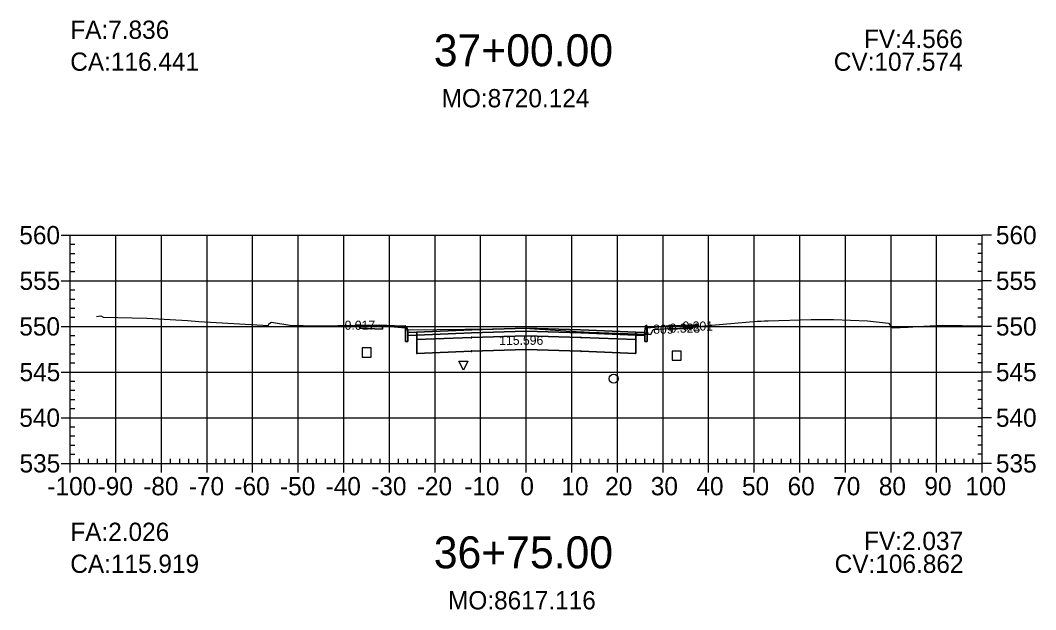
# Model space of a CAD drawing. Extents: x 704834 to 709892, y 372981 to 377533.
# Drawn here: x 707400.9 to 707623.6, y 372980.8 to 373109.9 of the extents above; entities that cross this region are included whole.
import ezdxf

# ---------------------------------------------------------------- set-up
doc = ezdxf.new("R2010")
doc.units = 0
for name, color, linetype in [('1', 7, 'Continuous'), ('10', 7, 'Continuous'), ('13', 7, 'Continuous'), ('14', 7, 'Continuous'), ('4', 7, 'Continuous'), ('57', 7, 'Continuous'), ('59', 7, 'Continuous'), ('Default_Xsect', 7, 'Continuous'), ('Existing', 7, 'Continuous')]:
    doc.layers.add(name, color=color, linetype=linetype)

msp = doc.modelspace()

# ---------------------------------------------------------------- linework, layer by layer
for points in [[(707474.37, 373043.07), (707474.35, 373043.05)], [(707475.37, 373043.11), (707474.37, 373043.07)], [(707485.37, 373042.51), (707480.37, 373042.91)], [(707538.37, 373042.51), (707543.37, 373042.91)], [(707548.37, 373043.11), (707549.37, 373043.07)], [(707549.37, 373043.07), (707549.64, 373042.8)]]:
    msp.add_lwpolyline(points)
for points in [[(707480.37, 373042.91), (707475.37, 373043.11), (707475.37, 373042.44), (707480.37, 373042.24)], [(707543.37, 373042.24), (707548.37, 373042.44), (707548.37, 373043.11), (707543.37, 373042.91)], [(707485.87, 373041.51), (707485.79, 373042.51), (707485.37, 373042.51), (707485.37, 373039.51), (707485.87, 373039.51)], [(707487.87, 373041.59), (707485.87, 373041.51), (707485.87, 373040.84), (707487.87, 373040.92)], [(707511.87, 373041.76), (707523.87, 373041.4), (707535.87, 373040.92), (707535.87, 373041.59), (707523.87, 373042.07), (707511.87, 373042.43), (707499.87, 373042.07), (707487.87, 373041.59), (707487.87, 373040.92), (707499.87, 373041.4)], [(707511.87, 373040.76), (707523.87, 373040.4), (707535.87, 373039.92), (707535.87, 373040.92), (707523.87, 373041.4), (707511.87, 373041.76), (707499.87, 373041.4), (707487.87, 373040.92), (707487.87, 373039.92), (707499.87, 373040.4)], [(707511.87, 373037.76), (707523.87, 373037.4), (707535.87, 373036.92), (707535.87, 373039.92), (707523.87, 373040.4), (707511.87, 373040.76), (707499.87, 373040.4), (707487.87, 373039.92), (707487.87, 373036.92), (707499.87, 373037.4)], [(707499.82, 373040.35), (707499.92, 373040.35), (707499.92, 373040.45), (707499.82, 373040.45)], [(707511.82, 373041.71), (707511.92, 373041.71), (707511.92, 373041.81), (707511.82, 373041.81)], [(707511.82, 373040.71), (707511.92, 373040.71), (707511.92, 373040.81), (707511.82, 373040.81)], [(707523.82, 373040.35), (707523.92, 373040.35), (707523.92, 373040.45), (707523.82, 373040.45)], [(707535.87, 373040.92), (707537.87, 373040.84), (707537.87, 373041.51), (707535.87, 373041.59)], [(707537.87, 373039.51), (707538.37, 373039.51), (707538.37, 373042.51), (707537.96, 373042.51), (707537.87, 373041.51)], [(707487.82, 373039.87), (707487.92, 373039.87), (707487.92, 373039.97), (707487.82, 373039.97)], [(707535.82, 373039.87), (707535.92, 373039.87), (707535.92, 373039.97), (707535.82, 373039.97)], [(707487.82, 373036.87), (707487.92, 373036.87), (707487.92, 373036.97), (707487.82, 373036.97)], [(707499.82, 373037.35), (707499.92, 373037.35), (707499.92, 373037.45), (707499.82, 373037.45)], [(707511.82, 373037.71), (707511.92, 373037.71), (707511.92, 373037.81), (707511.82, 373037.81)], [(707523.82, 373037.35), (707523.92, 373037.35), (707523.92, 373037.45), (707523.82, 373037.45)], [(707535.82, 373036.87), (707535.92, 373036.87), (707535.92, 373036.97), (707535.82, 373036.97)]]:
    msp.add_lwpolyline(points, close=True)
at = {"layer": '1'}
for points in [[(707474.35, 373043.05), (707475.37, 373043.07), (707475.37, 373043.11), (707474.37, 373043.07)], [(707475.37, 373043.07), (707479.67, 373043.13), (707484.62, 373042.91), (707485.34, 373043), (707485.35, 373042.96), (707485.79, 373042.04), (707486.22, 373042.04), (707498.41, 373042.24), (707504.44, 373042.28), (707511.39, 373042.4), (707524, 373041.65), (707524.6, 373041.62), (707525.41, 373041.57), (707525.56, 373041.57), (707525.77, 373041.56), (707538.37, 373041.1), (707538.37, 373039.51), (707537.87, 373039.51), (707537.87, 373040.84), (707535.87, 373040.92), (707535.87, 373039.92), (707535.87, 373036.92), (707523.87, 373037.4), (707511.87, 373037.76), (707499.87, 373037.4), (707487.87, 373036.92), (707487.87, 373039.92), (707487.87, 373040.92), (707485.87, 373040.84), (707485.87, 373039.51), (707485.37, 373039.51), (707485.37, 373042.51), (707480.37, 373042.91), (707480.37, 373042.24), (707475.37, 373042.44)], [(707538.37, 373041.1), (707539.18, 373041.07), (707539.5, 373041.73), (707539.71, 373042.14), (707542.13, 373042.28), (707543.37, 373042.33), (707543.37, 373042.91), (707538.37, 373042.51)], [(707543.37, 373042.33), (707545.57, 373042.42), (707548.37, 373042.68), (707548.37, 373042.44), (707543.37, 373042.24)], [(707548.37, 373042.68), (707549.64, 373042.8), (707549.37, 373043.07), (707548.37, 373043.11)], [(707498.09, 373033.23), (707497.09, 373035.23), (707499.09, 373035.23)]]:
    msp.add_lwpolyline(points, close=True, dxfattribs=at)
at = {"layer": '10'}
msp.add_lwpolyline([(707475.85, 373036.09), (707477.85, 373036.09), (707477.85, 373038.09), (707475.85, 373038.09)], close=True, dxfattribs=at)
at = {"layer": '13'}
msp.add_circle((707531.06, 373031.37), 1, dxfattribs=at)
at = {"layer": '14'}
for points in [[(707474.35, 373043.05), (707474.35, 373043.1), (707474.35, 373043.05), (707474.3, 373043.05), (707474.35, 373043.05), (707474.35, 373043), (707474.35, 373043.05), (707474.4, 373043.05)], [(707474.35, 373043.05), (707474.35, 373043.1), (707474.35, 373043.05), (707474.3, 373043.05), (707474.35, 373043.05), (707474.35, 373043), (707474.35, 373043.05), (707474.4, 373043.05)], [(707549.64, 373042.8), (707549.64, 373042.85), (707549.64, 373042.8), (707549.59, 373042.8), (707549.64, 373042.8), (707549.64, 373042.75), (707549.64, 373042.8), (707549.69, 373042.8)], [(707487.87, 373041.59), (707487.87, 373041.64), (707487.87, 373041.59), (707487.82, 373041.59), (707487.87, 373041.59), (707487.87, 373041.54), (707487.87, 373041.59), (707487.92, 373041.59)], [(707499.87, 373042.07), (707499.87, 373042.12), (707499.87, 373042.07), (707499.82, 373042.07), (707499.87, 373042.07), (707499.87, 373042.02), (707499.87, 373042.07), (707499.92, 373042.07)], [(707511.87, 373042.43), (707511.87, 373042.48), (707511.87, 373042.43), (707511.82, 373042.43), (707511.87, 373042.43), (707511.87, 373042.38), (707511.87, 373042.43), (707511.92, 373042.43)], [(707523.87, 373042.07), (707523.87, 373042.12), (707523.87, 373042.07), (707523.82, 373042.07), (707523.87, 373042.07), (707523.87, 373042.02), (707523.87, 373042.07), (707523.92, 373042.07)], [(707535.87, 373041.59), (707535.87, 373041.64), (707535.87, 373041.59), (707535.82, 373041.59), (707535.87, 373041.59), (707535.87, 373041.54), (707535.87, 373041.59), (707535.92, 373041.59)]]:
    msp.add_lwpolyline(points, dxfattribs=at)
at = {"layer": '4'}
msp.add_lwpolyline([(707543.84, 373035.39), (707545.84, 373035.39), (707545.84, 373037.39), (707543.84, 373037.39)], close=True, dxfattribs=at)
at = {"layer": '57'}
for p, q in [((707409.87, 373062.82), (707411.87, 373062.82)), ((707411.87, 373062.82), (707611.87, 373062.82)), ((707411.87, 373012.82), (707411.87, 373062.82)), ((707411.87, 373012.82), (707411.87, 373062.82)), ((707421.87, 373012.82), (707421.87, 373062.82)), ((707431.87, 373012.82), (707431.87, 373062.82)), ((707441.87, 373012.82), (707441.87, 373062.82)), ((707451.87, 373012.82), (707451.87, 373062.82)), ((707461.87, 373012.82), (707461.87, 373062.82)), ((707471.87, 373012.82), (707471.87, 373062.82)), ((707481.87, 373012.82), (707481.87, 373062.82)), ((707491.87, 373012.82), (707491.87, 373062.82)), ((707501.87, 373012.82), (707501.87, 373062.82)), ((707511.87, 373012.82), (707511.87, 373062.82)), ((707521.87, 373012.82), (707521.87, 373062.82)), ((707531.87, 373012.82), (707531.87, 373062.82)), ((707541.87, 373012.82), (707541.87, 373062.82)), ((707551.87, 373012.82), (707551.87, 373062.82)), ((707561.87, 373012.82), (707561.87, 373062.82)), ((707571.87, 373012.82), (707571.87, 373062.82)), ((707581.87, 373012.82), (707581.87, 373062.82)), ((707591.87, 373012.82), (707591.87, 373062.82)), ((707601.87, 373012.82), (707601.87, 373062.82)), ((707611.87, 373012.82), (707611.87, 373062.82)), ((707611.87, 373012.82), (707611.87, 373062.82)), ((707613.87, 373062.82), (707611.87, 373062.82)), ((707411.87, 373060.82), (707412.87, 373060.82)), ((707611.87, 373060.82), (707610.87, 373060.82)), ((707411.87, 373058.82), (707412.87, 373058.82)), ((707611.87, 373058.82), (707610.87, 373058.82)), ((707411.87, 373056.82), (707412.87, 373056.82)), ((707611.87, 373056.82), (707610.87, 373056.82)), ((707411.87, 373054.82), (707412.87, 373054.82)), ((707611.87, 373054.82), (707610.87, 373054.82)), ((707409.87, 373052.82), (707411.87, 373052.82)), ((707411.87, 373052.82), (707611.87, 373052.82)), ((707613.87, 373052.82), (707611.87, 373052.82)), ((707411.87, 373050.82), (707412.87, 373050.82)), ((707611.87, 373050.82), (707610.87, 373050.82)), ((707411.87, 373048.82), (707412.87, 373048.82)), ((707611.87, 373048.82), (707610.87, 373048.82)), ((707411.87, 373046.82), (707412.87, 373046.82)), ((707611.87, 373046.82), (707610.87, 373046.82)), ((707409.87, 373042.82), (707411.87, 373042.82)), ((707411.87, 373044.82), (707412.87, 373044.82)), ((707411.87, 373042.82), (707611.87, 373042.82)), ((707611.87, 373044.82), (707610.87, 373044.82)), ((707613.87, 373042.82), (707611.87, 373042.82)), ((707411.87, 373040.82), (707412.87, 373040.82)), ((707611.87, 373040.82), (707610.87, 373040.82)), ((707411.87, 373038.82), (707412.87, 373038.82)), ((707611.87, 373038.82), (707610.87, 373038.82)), ((707411.87, 373036.82), (707412.87, 373036.82)), ((707611.87, 373036.82), (707610.87, 373036.82)), ((707411.87, 373034.82), (707412.87, 373034.82)), ((707611.87, 373034.82), (707610.87, 373034.82)), ((707409.87, 373032.82), (707411.87, 373032.82)), ((707411.87, 373032.82), (707611.87, 373032.82)), ((707613.87, 373032.82), (707611.87, 373032.82)), ((707411.87, 373030.82), (707412.87, 373030.82)), ((707611.87, 373030.82), (707610.87, 373030.82)), ((707411.87, 373028.82), (707412.87, 373028.82)), ((707611.87, 373028.82), (707610.87, 373028.82)), ((707411.87, 373026.82), (707412.87, 373026.82)), ((707611.87, 373026.82), (707610.87, 373026.82)), ((707409.87, 373022.82), (707411.87, 373022.82)), ((707411.87, 373024.82), (707412.87, 373024.82)), ((707411.87, 373022.82), (707611.87, 373022.82)), ((707611.87, 373024.82), (707610.87, 373024.82)), ((707613.87, 373022.82), (707611.87, 373022.82)), ((707411.87, 373020.82), (707412.87, 373020.82)), ((707611.87, 373020.82), (707610.87, 373020.82)), ((707411.87, 373018.82), (707412.87, 373018.82)), ((707611.87, 373018.82), (707610.87, 373018.82)), ((707411.87, 373016.82), (707412.87, 373016.82)), ((707611.87, 373016.82), (707610.87, 373016.82)), ((707411.87, 373014.82), (707412.87, 373014.82)), ((707413.87, 373012.82), (707413.87, 373013.82)), ((707415.87, 373012.82), (707415.87, 373013.82)), ((707417.87, 373012.82), (707417.87, 373013.82)), ((707419.87, 373012.82), (707419.87, 373013.82)), ((707423.87, 373012.82), (707423.87, 373013.82)), ((707425.87, 373012.82), (707425.87, 373013.82)), ((707427.87, 373012.82), (707427.87, 373013.82)), ((707429.87, 373012.82), (707429.87, 373013.82)), ((707433.87, 373012.82), (707433.87, 373013.82)), ((707435.87, 373012.82), (707435.87, 373013.82)), ((707437.87, 373012.82), (707437.87, 373013.82)), ((707439.87, 373012.82), (707439.87, 373013.82)), ((707443.87, 373012.82), (707443.87, 373013.82)), ((707445.87, 373012.82), (707445.87, 373013.82)), ((707447.87, 373012.82), (707447.87, 373013.82)), ((707449.87, 373012.82), (707449.87, 373013.82)), ((707453.87, 373012.82), (707453.87, 373013.82)), ((707455.87, 373012.82), (707455.87, 373013.82)), ((707457.87, 373012.82), (707457.87, 373013.82)), ((707459.87, 373012.82), (707459.87, 373013.82)), ((707463.87, 373012.82), (707463.87, 373013.82)), ((707465.87, 373012.82), (707465.87, 373013.82)), ((707467.87, 373012.82), (707467.87, 373013.82)), ((707469.87, 373012.82), (707469.87, 373013.82)), ((707473.87, 373012.82), (707473.87, 373013.82)), ((707475.87, 373012.82), (707475.87, 373013.82)), ((707477.87, 373012.82), (707477.87, 373013.82)), ((707479.87, 373012.82), (707479.87, 373013.82)), ((707483.87, 373012.82), (707483.87, 373013.82)), ((707485.87, 373012.82), (707485.87, 373013.82)), ((707487.87, 373012.82), (707487.87, 373013.82)), ((707489.87, 373012.82), (707489.87, 373013.82)), ((707493.87, 373012.82), (707493.87, 373013.82)), ((707495.87, 373012.82), (707495.87, 373013.82)), ((707497.87, 373012.82), (707497.87, 373013.82)), ((707499.87, 373012.82), (707499.87, 373013.82)), ((707503.87, 373012.82), (707503.87, 373013.82)), ((707505.87, 373012.82), (707505.87, 373013.82)), ((707507.87, 373012.82), (707507.87, 373013.82)), ((707509.87, 373012.82), (707509.87, 373013.82)), ((707513.87, 373012.82), (707513.87, 373013.82)), ((707515.87, 373012.82), (707515.87, 373013.82)), ((707517.87, 373012.82), (707517.87, 373013.82)), ((707519.87, 373012.82), (707519.87, 373013.82)), ((707523.87, 373012.82), (707523.87, 373013.82)), ((707525.87, 373012.82), (707525.87, 373013.82)), ((707527.87, 373012.82), (707527.87, 373013.82)), ((707529.87, 373012.82), (707529.87, 373013.82)), ((707533.87, 373012.82), (707533.87, 373013.82)), ((707535.87, 373012.82), (707535.87, 373013.82)), ((707537.87, 373012.82), (707537.87, 373013.82)), ((707539.87, 373012.82), (707539.87, 373013.82)), ((707543.87, 373012.82), (707543.87, 373013.82)), ((707545.87, 373012.82), (707545.87, 373013.82)), ((707547.87, 373012.82), (707547.87, 373013.82)), ((707549.87, 373012.82), (707549.87, 373013.82)), ((707553.87, 373012.82), (707553.87, 373013.82)), ((707555.87, 373012.82), (707555.87, 373013.82)), ((707557.87, 373012.82), (707557.87, 373013.82)), ((707559.87, 373012.82), (707559.87, 373013.82)), ((707563.87, 373012.82), (707563.87, 373013.82)), ((707565.87, 373012.82), (707565.87, 373013.82)), ((707567.87, 373012.82), (707567.87, 373013.82)), ((707569.87, 373012.82), (707569.87, 373013.82)), ((707573.87, 373012.82), (707573.87, 373013.82)), ((707575.87, 373012.82), (707575.87, 373013.82)), ((707577.87, 373012.82), (707577.87, 373013.82)), ((707579.87, 373012.82), (707579.87, 373013.82)), ((707583.87, 373012.82), (707583.87, 373013.82)), ((707585.87, 373012.82), (707585.87, 373013.82)), ((707587.87, 373012.82), (707587.87, 373013.82)), ((707589.87, 373012.82), (707589.87, 373013.82)), ((707593.87, 373012.82), (707593.87, 373013.82)), ((707595.87, 373012.82), (707595.87, 373013.82)), ((707597.87, 373012.82), (707597.87, 373013.82)), ((707599.87, 373012.82), (707599.87, 373013.82)), ((707603.87, 373012.82), (707603.87, 373013.82)), ((707605.87, 373012.82), (707605.87, 373013.82)), ((707607.87, 373012.82), (707607.87, 373013.82)), ((707609.87, 373012.82), (707609.87, 373013.82)), ((707611.87, 373014.82), (707610.87, 373014.82)), ((707409.87, 373012.82), (707411.87, 373012.82)), ((707411.87, 373012.82), (707611.87, 373012.82)), ((707411.87, 373012.82), (707611.87, 373012.82)), ((707411.87, 373010.82), (707411.87, 373012.82)), ((707421.87, 373010.82), (707421.87, 373012.82)), ((707431.87, 373010.82), (707431.87, 373012.82)), ((707441.87, 373010.82), (707441.87, 373012.82)), ((707451.87, 373010.82), (707451.87, 373012.82)), ((707461.87, 373010.82), (707461.87, 373012.82)), ((707471.87, 373010.82), (707471.87, 373012.82)), ((707481.87, 373010.82), (707481.87, 373012.82)), ((707491.87, 373010.82), (707491.87, 373012.82)), ((707501.87, 373010.82), (707501.87, 373012.82)), ((707511.87, 373010.82), (707511.87, 373012.82)), ((707521.87, 373010.82), (707521.87, 373012.82)), ((707531.87, 373010.82), (707531.87, 373012.82)), ((707541.87, 373010.82), (707541.87, 373012.82)), ((707551.87, 373010.82), (707551.87, 373012.82)), ((707561.87, 373010.82), (707561.87, 373012.82)), ((707571.87, 373010.82), (707571.87, 373012.82)), ((707581.87, 373010.82), (707581.87, 373012.82)), ((707591.87, 373010.82), (707591.87, 373012.82)), ((707601.87, 373010.82), (707601.87, 373012.82)), ((707611.87, 373010.82), (707611.87, 373012.82)), ((707613.87, 373012.82), (707611.87, 373012.82))]:
    msp.add_line(p, q, dxfattribs=at)
at = {"layer": 'Default_Xsect'}
msp.add_lwpolyline([(707474.35, 373043.05), (707474.37, 373043.07), (707475.37, 373043.11), (707480.37, 373042.91), (707485.37, 373042.51), (707485.79, 373042.51), (707485.87, 373041.51), (707487.87, 373041.59), (707499.87, 373042.07), (707511.87, 373042.43), (707523.87, 373042.07), (707535.87, 373041.59), (707537.87, 373041.51), (707537.96, 373042.51), (707538.37, 373042.51), (707543.37, 373042.91), (707548.37, 373043.11), (707549.37, 373043.07), (707549.64, 373042.8)], dxfattribs=at)
at = {"layer": 'Existing'}
msp.add_lwpolyline([(707417.65, 373044.98), (707418.6, 373045.16), (707419.1, 373044.83), (707428.68, 373044.63), (707437.56, 373044.14), (707440.09, 373043.92), (707455.31, 373043.04), (707455.4, 373043.38), (707456.01, 373043.74), (707460.01, 373043.12), (707465.97, 373042.92), (707479.67, 373043.13), (707484.62, 373042.91), (707485.34, 373043), (707485.35, 373042.96), (707485.79, 373042.04), (707486.22, 373042.04), (707498.41, 373042.24), (707504.44, 373042.28), (707511.39, 373042.4), (707524, 373041.65), (707524.6, 373041.62), (707525.41, 373041.57), (707525.56, 373041.57), (707525.77, 373041.56), (707539.18, 373041.07), (707539.5, 373041.73), (707539.71, 373042.14), (707542.13, 373042.28), (707545.57, 373042.42), (707551.98, 373043.02), (707552.28, 373043.06), (707552.6, 373043.09), (707562.52, 373043.96), (707563.34, 373044), (707564.15, 373044.03), (707564.93, 373044.05), (707574.32, 373044.33), (707575.19, 373044.34), (707576.02, 373044.34), (707576.79, 373044.32), (707578.51, 373044.34), (707579.25, 373044.31), (707586.73, 373044.05), (707591.28, 373043.52), (707592.04, 373042.68), (707592.16, 373042.51), (707595.63, 373042.68), (707597.67, 373042.79), (707603.18, 373043.1), (707611.87, 373042.92)], dxfattribs=at)

# ---------------------------------------------------------------- texts
for s, p in [('CA:116.441', (707411.87, 373098.82)), ('CV:107.574', (707579.31, 373098.82)), ('CA:115.919', (707411.87, 372988.82)), ('CV:106.862', (707579.5, 372988.82))]:
    msp.add_text(s, height=4).set_placement(p)
at = {"layer": '1'}
for s, p in [('37+00.00', (707491.6, 373099.82)), ('36+75.00', (707491.6, 372989.82))]:
    msp.add_text(s, height=7, dxfattribs=at).set_placement(p)
at = {"layer": '14'}
for p in [(707475.34, 373043.06), (707548.34, 373043.06), (707475.34, 373042.39), (707480.34, 373042.19), (707543.34, 373042.19), (707548.34, 373042.39)]:
    msp.add_text('+', height=0.1, dxfattribs=at).set_placement(p)
at = {"layer": '57'}
for s, p in [('560', (707400.7, 373060.82)), ('560', (707614.87, 373060.82)), ('555', (707400.75, 373050.82)), ('555', (707614.87, 373050.82)), ('550', (707400.7, 373040.82)), ('550', (707614.87, 373040.82)), ('545', (707400.75, 373030.82)), ('545', (707614.87, 373030.82)), ('540', (707400.7, 373020.82)), ('540', (707614.87, 373020.82)), ('535', (707400.75, 373010.82)), ('535', (707614.87, 373010.82)), ('-100', (707406.86, 373005.82)), ('-90', (707417.87, 373005.82)), ('-80', (707427.87, 373005.82)), ('-70', (707437.87, 373005.82)), ('-60', (707447.87, 373005.82)), ('-50', (707457.87, 373005.82)), ('-40', (707467.87, 373005.82)), ('-30', (707477.87, 373005.82)), ('-20', (707487.87, 373005.82)), ('-10', (707498.26, 373005.82)), ('0', (707510.58, 373005.82)), ('10', (707519.57, 373005.82)), ('20', (707529.18, 373005.82)), ('30', (707539.18, 373005.82)), ('40', (707549.18, 373005.82)), ('50', (707559.18, 373005.82)), ('60', (707569.18, 373005.82)), ('70', (707579.18, 373005.82)), ('80', (707589.18, 373005.82)), ('90', (707599.18, 373005.82)), ('100', (707608.17, 373005.82))]:
    msp.add_text(s, height=4, dxfattribs=at).set_placement(p)
at = {"layer": '59'}
for s, height, p in [('FA:7.836', 4, (707411.87, 373105.82)), ('FV:4.566', 4, (707585.92, 373103.82)), ('MO:8720.124', 4, (707493.31, 373090.82)), ('0.017', 2, (707472.04, 373042.08)), ('1.809', 2, (707537.48, 373041.22)), ('0.323', 2, (707543.32, 373041.44)), ('0.201', 2, (707546.13, 373041.91)), ('115.596', 2, (707505.94, 373038.78)), ('FA:2.026', 4, (707411.87, 372995.82)), ('FV:2.037', 4, (707585.96, 372993.82)), ('MO:8617.116', 4, (707494.71, 372980.82))]:
    msp.add_text(s, height=height, dxfattribs=at).set_placement(p)

doc.saveas('drawing.dxf')
